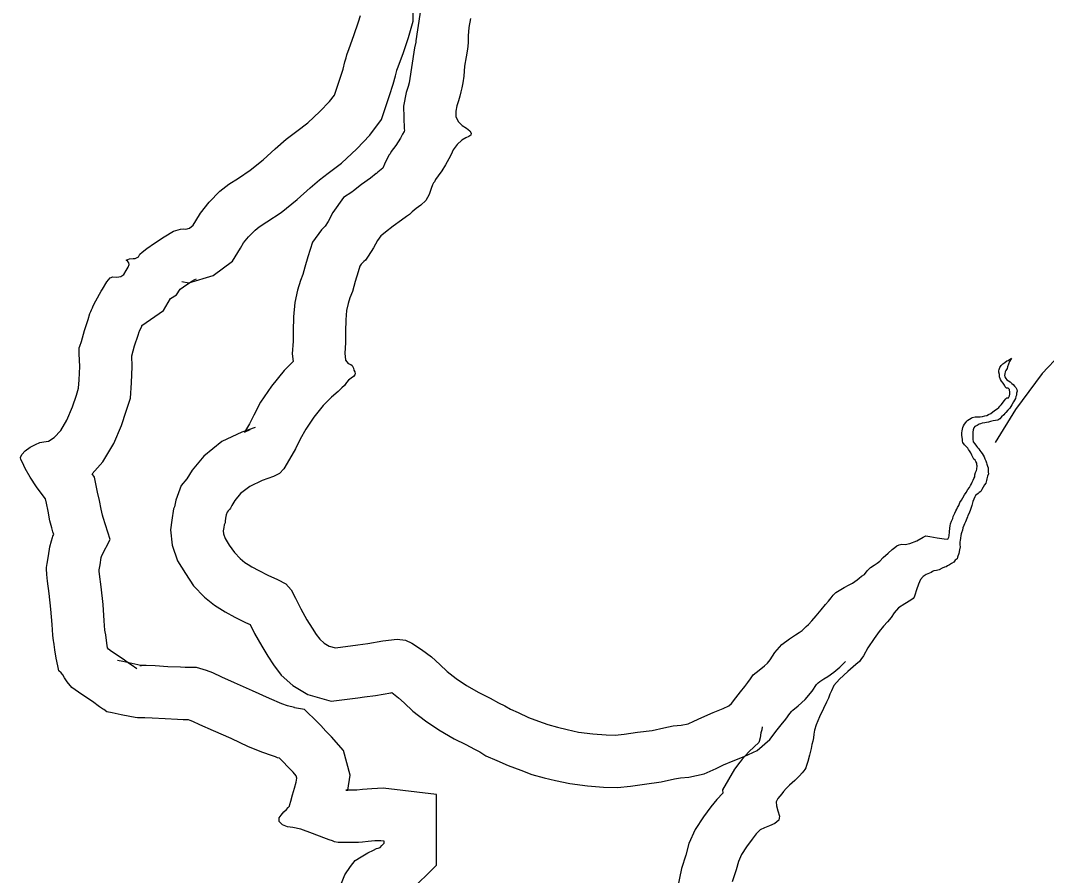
# Model space of a CAD drawing. Extents: x 1662474 to 1856135, y 779280 to 917889.
# Drawn here: x 1741904 to 1743374, y 798611 to 799836 of the extents above; entities that cross this region are included whole.
import ezdxf

# ---------------------------------------------------------------- set-up
doc = ezdxf.new("R2010")
doc.units = 0
for name, color, linetype in [('Exist Hydrographic Lake Shore', 7, 'Continuous'), ('Exist Hydrographic Misc Water Feature', 7, 'Continuous'), ('Old_Level_44', 7, 'Continuous')]:
    doc.layers.add(name, color=color, linetype=linetype)

msp = doc.modelspace()

# ---------------------------------------------------------------- linework, layer by layer
at = {"layer": 'Exist Hydrographic Lake Shore'}
for points in [[(1742133.5, 799536.8), (1742138.2, 799537.2), (1742141.1, 799536.8), (1742146.4, 799538.3), (1742151.6, 799542.2), (1742155.6, 799548.8), (1742162.4, 799559.8), (1742174.8, 799575.6), (1742190, 799591.1), (1742202.9, 799601.3), (1742216.5, 799609.9), (1742233.5, 799621.2), (1742251.9, 799636.2), (1742269.2, 799651.7), (1742284.8, 799665.6), (1742300, 799677.1), (1742316, 799688.9), (1742333.2, 799705.2), (1742347.2, 799719.7), (1742354, 799728.9), (1742356.9, 799737.5), (1742361.6, 799751.7), (1742366.4, 799766.1), (1742369.2, 799776.4), (1742370.9, 799782.4), (1742371.9, 799786.6), (1742375.2, 799795.5), (1742382.1, 799814.4), (1742388.6, 799833.6), (1742391.2, 799842.8)], [(1742548.8, 799838.6), (1742546.4, 799825.7), (1742545.6, 799813.6), (1742545.6, 799803.6), (1742544.9, 799794.4), (1742542.8, 799783.4), (1742540.6, 799770.1), (1742539.4, 799756.1), (1742538, 799746.4), (1742536.8, 799739.1), (1742535.1, 799733.3), (1742533.5, 799727.2), (1742531.8, 799720.7), (1742529.6, 799713.6), (1742528, 799706), (1742528.2, 799697.9), (1742531.5, 799690.8), (1742537.2, 799685.2), (1742543.5, 799681.3), (1742548.2, 799677.7), (1742550.1, 799674.2), (1742549.5, 799671.6), (1742546.4, 799669.5), (1742542.2, 799667.7), (1742536.5, 799664.3), (1742529.9, 799657.8), (1742524.4, 799650.4), (1742521.2, 799643.8), (1742518.1, 799637.5), (1742513.4, 799629.1), (1742508.1, 799620.4), (1742502.9, 799613.1), (1742499.1, 799607.9), (1742497.4, 799604.7), (1742496.2, 799603.1), (1742494.8, 799600.2), (1742492.9, 799594.8), (1742489.8, 799586.6), (1742484.8, 799577.9), (1742477.9, 799571.1), (1742471.4, 799566.1), (1742465.6, 799561.7), (1742461.6, 799557.8), (1742457.1, 799554.8), (1742450.1, 799549.6), (1742438.2, 799540.9), (1742427.2, 799532.2), (1742422, 799528.3), (1742420.4, 799527.2), (1742415.8, 799520.7), (1742409.9, 799509.9), (1742402.4, 799497.9), (1742398.4, 799492.4), (1742396.2, 799490.2), (1742394.5, 799488.4), (1742392.6, 799486.6), (1742390.5, 799483.7), (1742387.9, 799475.6), (1742384, 799461.7), (1742379.8, 799447.2), (1742376.1, 799438.1), (1742373.8, 799430.4), (1742371.6, 799420.2), (1742370.2, 799406.6), (1742370, 799390), (1742370, 799373.8), (1742369, 799359.1), (1742370, 799349.1), (1742373.8, 799344.1), (1742377.6, 799342.8), (1742379.5, 799341.2), (1742381.6, 799337.5), (1742382.1, 799334.9), (1742383.1, 799332.5), (1742383.6, 799329.6), (1742383.1, 799327.8), (1742381.4, 799325.4), (1742377.9, 799323.1), (1742374.2, 799320.4), (1742371.4, 799316.8), (1742368.5, 799312.9), (1742364.8, 799309.4), (1742359.5, 799303.9), (1742350.1, 799296.1), (1742338, 799284), (1742324.4, 799267.2), (1742312.9, 799250.1), (1742305.2, 799235.7), (1742298.4, 799222.1), (1742289.8, 799207.1), (1742281.4, 799193.4), (1742275.2, 799186.6), (1742266.6, 799182.4)], [(1742028.2, 798845.1), (1742023.6, 798848.3), (1742021.8, 798849.3), (1742017.5, 798852.5), (1742007.4, 798859.8), (1741992.4, 798869.8), (1741978.1, 798879.8), (1741971.1, 798887.9), (1741967.6, 798893.7), (1741964.8, 798897.9), (1741962.4, 798901.1), (1741959.5, 798903.9), (1741958, 798910.8), (1741955.4, 798922.1), (1741953.5, 798933.9), (1741952.8, 798941.8), (1741951.9, 798944.9), (1741951.6, 798946.7), (1741950.6, 798954.9), (1741949.6, 798970.3), (1741948, 798992.4), (1741945.6, 799014.9), (1741943.2, 799032.2), (1741942, 799041.8), (1741942, 799044.6), (1741941.8, 799047.2), (1741941.8, 799051.7), (1741942.5, 799057.8), (1741944.4, 799068.8), (1741946.6, 799081.4), (1741948.8, 799090.2), (1741950.1, 799095), (1741950.6, 799096.8), (1741951.9, 799099.2), (1741950.6, 799103.1), (1741949.2, 799108.6), (1741946.6, 799118.9), (1741944, 799132.6), (1741941.4, 799144.1), (1741940.1, 799150.4), (1741935.6, 799156.4), (1741927.2, 799167.4), (1741918.1, 799181.4), (1741911.2, 799193.9), (1741907.4, 799202.4), (1741904.8, 799206.8), (1741904.4, 799209.7), (1741906.2, 799213.6), (1741910.8, 799218.9), (1741918.1, 799224.4), (1741926, 799228.3), (1741932.2, 799230.9), (1741937.8, 799232), (1741944.6, 799232.8), (1741952.8, 799238.1), (1741961.9, 799248), (1741970.9, 799263.2), (1741978.8, 799281.9), (1741984.5, 799298.9), (1741987.6, 799308.9), (1741988.6, 799320.7), (1741989.2, 799339.9), (1741988.6, 799358), (1741988.6, 799366.9), (1741989.2, 799369.2), (1741991.6, 799375.8), (1741996.2, 799391.6), (1742001.2, 799407.1), (1742003.9, 799415.8), (1742005.2, 799418.9), (1742006.2, 799421.2), (1742007.6, 799424.1), (1742008.4, 799426.8), (1742012.2, 799434.1), (1742019.9, 799447.8), (1742021.8, 799450.6), (1742028, 799461.1), (1742032.8, 799467.2), (1742036.8, 799468.5), (1742042.5, 799467.9), (1742048, 799468.8), (1742052.5, 799471.9), (1742055.6, 799477.4), (1742058.5, 799482.4), (1742060.1, 799486.1), (1742059.5, 799488.4), (1742058, 799490.2), (1742055.9, 799492.1), (1742060.4, 799494.4), (1742065.6, 799494.8), (1742068.5, 799494.8), (1742071.6, 799496.1), (1742073.2, 799497.1), (1742075.5, 799500.8), (1742078.8, 799503.6), (1742085.2, 799509.2), (1742096.2, 799516.5), (1742110.2, 799525.9), (1742123.6, 799533.6), (1742133.5, 799536.8)], [(1743272.1, 799267.9), (1743276.4, 799267.9), (1743279.2, 799267.7), (1743282.4, 799268.5), (1743286, 799269.2), (1743288.6, 799269.8), (1743291.2, 799271.1), (1743294.4, 799272.7), (1743297.4, 799275.1), (1743299.1, 799276.4), (1743301.2, 799277.9), (1743303.4, 799279.5), (1743305.8, 799281.1), (1743307.5, 799283.2), (1743309.1, 799284.8), (1743311.2, 799287.6), (1743313.6, 799290.6), (1743315.8, 799293.4), (1743317.2, 799295.2), (1743319.6, 799294.8), (1743321.2, 799298.1), (1743321.8, 799300.2), (1743321.8, 799302.9), (1743321.2, 799306.8), (1743319.4, 799308.9), (1743316.8, 799308.9), (1743315.1, 799310.8), (1743314.1, 799313.1), (1743312.2, 799316), (1743309.9, 799318.9), (1743308.1, 799321.5), (1743307, 799325.2), (1743306.8, 799328.3), (1743306, 799331.8), (1743305.8, 799333.6), (1743306.5, 799335.7), (1743307.5, 799338.3), (1743309.1, 799341.2), (1743311.8, 799343.6), (1743314.4, 799345.6), (1743317.5, 799348), (1743319.4, 799348.6), (1743324.1, 799351.9), (1743321.2, 799347.2), (1743319.6, 799343.3), (1743318.4, 799339.6), (1743317.8, 799337.2), (1743316, 799334.4), (1743315.1, 799332.2), (1743314.4, 799329.6), (1743314.1, 799327.2), (1743314.4, 799324.9), (1743315.8, 799322.6), (1743317.5, 799320.7), (1743319.6, 799319.4), (1743322, 799318.1), (1743324.4, 799315.8), (1743326.5, 799313.9), (1743328.2, 799311.6), (1743330.1, 799309.7), (1743331.8, 799307.1), (1743332, 799304.4), (1743331.4, 799301.6), (1743331.1, 799298.9), (1743330.4, 799296.8), (1743329.6, 799294.2), (1743326.8, 799289.5), (1743324.4, 799285), (1743323.2, 799282.4), (1743321.8, 799280.3), (1743318.9, 799277.4), (1743315.8, 799274), (1743314.4, 799272.7), (1743313.1, 799270.9), (1743309.9, 799267.9), (1743307.2, 799265.1), (1743304.4, 799263.2), (1743301.2, 799262.4), (1743297.6, 799261.9), (1743293.9, 799260.9), (1743291.2, 799260.1), (1743288.4, 799259.8), (1743286, 799259.3), (1743282.1, 799258.8), (1743279.8, 799258), (1743277.6, 799257.2), (1743274.8, 799255.4), (1743271.6, 799253.8), (1743270, 799251.9), (1743269.2, 799249.1), (1743268.8, 799245.6), (1743268.8, 799243), (1743268.5, 799239.9), (1743268.8, 799235.9), (1743269, 799231.8), (1743271.4, 799228.9), (1743274, 799225.7), (1743275.5, 799223.9), (1743277.4, 799222.1), (1743278.6, 799219.7)], [(1743057.8, 798998.7), (1743061.9, 799003.9), (1743065.5, 799008.4), (1743068.8, 799012.3), (1743072.4, 799016), (1743077.4, 799019.1), (1743084.2, 799023.1), (1743091.5, 799027.3), (1743096.2, 799029.6), (1743099.6, 799032), (1743102.9, 799034.1), (1743106, 799036.8), (1743109.1, 799039.4), (1743113.4, 799042), (1743117.2, 799047.2), (1743122.2, 799051.9), (1743127.2, 799055.1), (1743131.8, 799058), (1743135.6, 799061.1), (1743140.4, 799066.4), (1743147.2, 799072.4), (1743153.2, 799077.7), (1743157.1, 799080.6), (1743160, 799082.9), (1743163.2, 799084.5), (1743166.9, 799085.3), (1743171.6, 799085), (1743178.4, 799086.1), (1743188.4, 799090.2), (1743197.4, 799095.2), (1743201.2, 799097.1), (1743207.2, 799096.3), (1743217.5, 799094.5), (1743227.5, 799092.9), (1743232.8, 799092.4), (1743234.4, 799095.2), (1743234.9, 799097.4), (1743235.4, 799102.9), (1743235.6, 799108.1), (1743236.4, 799111.6), (1743236.6, 799114.7), (1743238.2, 799118.1), (1743239.9, 799122.3), (1743240.4, 799125.2), (1743241.4, 799127), (1743242.8, 799129.9), (1743244.2, 799133.1), (1743245.9, 799135.7), (1743246.6, 799138.1), (1743248.5, 799140.9), (1743250.1, 799145.1), (1743252.4, 799148.2), (1743254.2, 799151.9), (1743256.6, 799155.9), (1743259.2, 799159.6), (1743261.6, 799163.5), (1743264, 799166.6), (1743265.5, 799169.2), (1743266.9, 799171.9), (1743267.9, 799174.2), (1743269.2, 799177.1), (1743270.2, 799179.5), (1743271.4, 799181.9), (1743271.6, 799184.8), (1743272.4, 799187.9), (1743273.8, 799190.8), (1743274.5, 799192.9), (1743274.8, 799197.4), (1743274.5, 799198.9), (1743274.5, 799201.6), (1743273.1, 799203.9), (1743272.1, 799205.5), (1743270.2, 799207.3), (1743268.8, 799209.9), (1743267.1, 799212.9), (1743265.9, 799216), (1743263.8, 799218.9), (1743262.4, 799221.2), (1743261.4, 799223.1), (1743259.5, 799224.9), (1743258.2, 799226.2), (1743256.6, 799227.6), (1743254.2, 799231.2), (1743254, 799233.1), (1743253.8, 799235.7), (1743253.2, 799238.3), (1743252.8, 799241.7), (1743252.8, 799244.9), (1743253.2, 799247.8), (1743253.8, 799250.1), (1743254.2, 799252.5), (1743255.4, 799254.8), (1743256.6, 799257.2), (1743258.5, 799259.6), (1743260, 799261.7), (1743261.6, 799263.2), (1743263.8, 799264.6), (1743266.1, 799266.1), (1743267.9, 799266.9), (1743272.1, 799267.9)], [(1743278.6, 799219.7), (1743280, 799217.6), (1743282.1, 799215.5), (1743283.6, 799212.9), (1743284.8, 799210.5), (1743286, 799207.6), (1743287.1, 799204.7), (1743288.1, 799202.1), (1743288.6, 799200), (1743289.8, 799197.1), (1743290.5, 799194.5), (1743290.8, 799190.8), (1743290.5, 799188.4), (1743291, 799186.1), (1743289.8, 799182.7), (1743288.6, 799179.2), (1743288.4, 799176.4), (1743287.4, 799172.7), (1743285.5, 799170.3), (1743283.6, 799167.2), (1743281.6, 799163.8), (1743280, 799160.9), (1743277.9, 799159.3), (1743276.4, 799158), (1743274.2, 799156.4), (1743272.6, 799155.1), (1743271.4, 799153.2), (1743270, 799149.9), (1743268.8, 799146.4), (1743267.1, 799140.9), (1743265.2, 799135.2), (1743263.2, 799129.6), (1743261.6, 799126.2), (1743260.9, 799124.7), (1743259.2, 799119.9), (1743258, 799117.3), (1743256.6, 799114.7), (1743255.6, 799112.3), (1743254.2, 799108.9), (1743253.8, 799105.2), (1743252.4, 799101.6), (1743251.9, 799100), (1743251.6, 799097.6), (1743251.1, 799093.9), (1743250.4, 799090.6), (1743250.1, 799088.7), (1743250.1, 799084.5), (1743250.4, 799081.6), (1743249.8, 799077.4), (1743248.5, 799071.9), (1743246.6, 799066.9), (1743246.1, 799064.3), (1743243.5, 799062.2), (1743241.4, 799059.8), (1743238.2, 799057.8), (1743235.4, 799055.6), (1743232.5, 799054.1), (1743230.6, 799053), (1743228, 799052.5), (1743224.9, 799050.9), (1743220.6, 799048.8), (1743216.5, 799047.5), (1743212.8, 799047), (1743210.8, 799046.4), (1743208.9, 799044.9), (1743206.5, 799043.6), (1743202, 799042), (1743197.6, 799038.8), (1743193.6, 799034.9), (1743190.8, 799028.1), (1743187.9, 799019.7), (1743185.5, 799012.3), (1743184.8, 799009.2), (1743183.1, 799007.6), (1743179.8, 799005.2), (1743171.4, 799000), (1743162.4, 798993.9), (1743156.1, 798987.1), (1743151.6, 798980.3), (1743146.6, 798974), (1743140.6, 798968), (1743134.4, 798960.4), (1743127.2, 798950.4), (1743118.4, 798936.8), (1743111.8, 798925.2), (1743108.4, 798919.9), (1743106.5, 798917.3), (1743101, 798913.1), (1743089.8, 798903.1), (1743077.6, 798892.1), (1743069.5, 798882.9), (1743066.1, 798875.3), (1743064, 798870.3), (1743061.9, 798864.8), (1743059.2, 798858.8), (1743054.8, 798850.1), (1743049.2, 798838.1), (1743044.2, 798826.5), (1743042, 798818.9), (1743041.1, 798813.1)], [(1742266.6, 799182.4), (1742250.4, 799176.4), (1742232.8, 799168.2), (1742219.6, 799157.8), (1742211.5, 799148), (1742207.2, 799140.9), (1742205.2, 799136.8), (1742203.6, 799134.9), (1742202, 799133.1), (1742200.5, 799131.2), (1742199.1, 799127.6), (1742198.1, 799122.8), (1742197.6, 799118.1), (1742197.4, 799115.8), (1742196, 799113.1), (1742195.5, 799109.2), (1742194.8, 799104.4), (1742195.2, 799100), (1742197.4, 799093.7), (1742203.4, 799084), (1742210.8, 799073.2), (1742218.9, 799064.8), (1742225.6, 799059.3), (1742230.4, 799056.4), (1742235.9, 799052.8), (1742245.9, 799047.5), (1742258.8, 799040.9), (1742272.6, 799034.9), (1742284.5, 799028.3), (1742292.1, 799019.9), (1742298.1, 799008.1), (1742306, 798992.6), (1742314.6, 798977.1), (1742322.2, 798964.8), (1742328, 798955.9), (1742333.2, 798949.1), (1742339.4, 798943.6), (1742346.4, 798939.4), (1742355.4, 798936.8), (1742366.1, 798938.1), (1742376.9, 798939.6), (1742387.6, 798941.2), (1742402, 798942.8), (1742423.6, 798946.7), (1742444, 798949.1), (1742456.1, 798948), (1742465.2, 798943.6), (1742478.8, 798934.4), (1742493.1, 798923.9), (1742505.2, 798913.1), (1742515.8, 798902.9), (1742528.6, 798892.9), (1742543.5, 798882.7), (1742560.9, 798872.7), (1742577.1, 798864.8), (1742588.9, 798858.2), (1742598.4, 798853.8), (1742606.2, 798848.8), (1742617.2, 798844.1), (1742632, 798837.2), (1742646.6, 798831.8), (1742660, 798827), (1742673.8, 798823.1), (1742687.4, 798819.7), (1742703.9, 798816.2), (1742724.4, 798813.6), (1742743.2, 798812.1), (1742756.4, 798811.8), (1742769.2, 798813.1), (1742788.1, 798815.8), (1742809.1, 798818.6), (1742825.9, 798822.3), (1742839.4, 798824.9), (1742850.9, 798826), (1742860.9, 798828.1), (1742869.2, 798831.8), (1742880.2, 798837.2), (1742896.8, 798844.1), (1742911.2, 798850.1), (1742918.9, 798853.6), (1742922.8, 798856.9), (1742928.9, 798865.1), (1742935.6, 798873.8), (1742942, 798881.4), (1742946.4, 798887.1), (1742950.1, 798892.4), (1742954.2, 798897.9), (1742962.6, 798905), (1742970.2, 798911.2), (1742974.5, 798914.9), (1742978.1, 798919.4), (1742985.2, 798929.9), (1742995.2, 798941.4), (1743005.8, 798949.6), (1743014.4, 798955.4), (1743019.9, 798958.8), (1743024.1, 798961.7), (1743027.2, 798964.3), (1743030.1, 798967.2), (1743033.2, 798970.3)], [(1743033.2, 798970.3), (1743037.8, 798975.3), (1743044.2, 798982.9), (1743051.6, 798991.1), (1743057.8, 798998.7)], [(1742364, 798599.8), (1742369.2, 798611.6), (1742376.9, 798623.6), (1742384, 798632), (1742392.4, 798637.5), (1742401.8, 798643.3), (1742409.9, 798647), (1742414.4, 798649.3), (1742416.8, 798649.9), (1742419.4, 798650.9), (1742422, 798653.6), (1742425.1, 798656.7), (1742425.1, 798659.8), (1742420.4, 798660.4), (1742412, 798660.1), (1742402.4, 798659.3), (1742394.1, 798658.2), (1742388.4, 798657.8), (1742381.4, 798658), (1742370.2, 798658), (1742359.5, 798658), (1742354.2, 798658.8), (1742351.1, 798660.4), (1742346.6, 798661.9), (1742338.8, 798664.8), (1742322.8, 798670.9), (1742306, 798676.9), (1742294.5, 798679.5), (1742286.9, 798680.3), (1742279.8, 798683.4), (1742274.8, 798687.9), (1742274.8, 798693.2), (1742277.6, 798697.1), (1742281.6, 798701.8), (1742285.2, 798705.2), (1742287.6, 798707.9), (1742289.8, 798710), (1742290.2, 798712.3), (1742291.5, 798717.3), (1742293.9, 798726), (1742296.8, 798735.9), (1742299.1, 798744.1), (1742300, 798750.1), (1742299.1, 798753.6), (1742294.8, 798758.5), (1742287.6, 798765.9), (1742280.2, 798773.8), (1742276.9, 798777.2), (1742275.2, 798778.8), (1742272.6, 798779.2), (1742269.5, 798780.8), (1742263.8, 798782.4), (1742251.6, 798786.9), (1742231.2, 798795.2), (1742206, 798806.8), (1742180.8, 798818.1), (1742161.4, 798826.5), (1742151.1, 798831.5), (1742147.2, 798832.8), (1742144.9, 798833.6), (1742140.4, 798833.6), (1742137.5, 798833.6), (1742129.4, 798834.1), (1742111.5, 798834.9), (1742093.1, 798835.9), (1742082.6, 798836.5), (1742078.8, 798836.5), (1742075.2, 798836.5), (1742071.9, 798836.5), (1742068.5, 798836.8), (1742061.1, 798838.3), (1742048.8, 798840.9), (1742035.9, 798843.6), (1742028.2, 798845.1)], [(1743041.1, 798813.1), (1743040.4, 798807.9), (1743039.6, 798803.1), (1743038.2, 798798.4), (1743037.2, 798792.4), (1743034.9, 798782.9), (1743032.2, 798773.8), (1743030.4, 798768), (1743029.4, 798764.8), (1743028.2, 798762.4), (1743026.5, 798760.4), (1743024.4, 798757.8), (1743020.4, 798753.2), (1743013.6, 798746.7), (1743006.2, 798739.9), (1743001.2, 798735.2), (1742997.6, 798731.2), (1742995.2, 798727.6), (1742992.4, 798724.4), (1742989.5, 798720.8), (1742986.9, 798716.2), (1742987.4, 798710.5), (1742989.1, 798703.1), (1742991.5, 798695.8), (1742990.8, 798690), (1742985.2, 798685.3), (1742977.4, 798681.9), (1742970, 798678.8), (1742963.8, 798675.9), (1742958.5, 798670.3), (1742952.5, 798662.8), (1742944.2, 798651.9), (1742937.2, 798640.9), (1742932.8, 798630.9), (1742929.4, 798618.9), (1742924.1, 798601.6)]]:
    msp.add_lwpolyline(points, dxfattribs=at)
at = {"layer": 'Exist Hydrographic Misc Water Feature'}
msp.add_lwpolyline([(1743394.2, 799357.6), (1743368, 799329.7), (1743329.6, 799278.1), (1743300.5, 799231)], dxfattribs=at)
at = {"layer": 'Old_Level_44'}
for points in [[(1742483.1, 799888.8), (1742470.6, 799806.7), (1742470.5, 799804.6), (1742468.9, 799796.4), (1742461, 799746.6), (1742459.6, 799741.2), (1742456.9, 799732.3), (1742452.8, 799712.8), (1742453.8, 799680.4), (1742454.7, 799678.4), (1742453.8, 799676.6), (1742451.8, 799672.7), (1742448.6, 799667), (1742445.5, 799661.8), (1742441.9, 799656.8), (1742435.5, 799647.9), (1742433.8, 799644.8), (1742432.2, 799642.6), (1742425.6, 799629.9), (1742423.6, 799624), (1742416.2, 799618.3), (1742414.4, 799616.5), (1742414.1, 799616.3), (1742405.6, 799609.9), (1742393, 799600.7), (1742381.5, 799591.7), (1742378.9, 799589.8), (1742367.3, 799582.2), (1742352, 799560.4), (1742345.1, 799547.8), (1742340.7, 799540.8), (1742335.7, 799535.9), (1742322.8, 799518), (1742316, 799497.2), (1742311.9, 799482.4), (1742308.8, 799471.7), (1742305.3, 799463), (1742301.1, 799449.2), (1742297.4, 799431.6), (1742295.3, 799410.9), (1742295, 799390.6), (1742295, 799376.3), (1742293.7, 799357.9), (1742294.8, 799346.9), (1742282.3, 799334.3), (1742264, 799311.8), (1742248.4, 799288.7), (1742238.6, 799270.1), (1742232.3, 799257.7), (1742225.4, 799245.7), (1742233.5, 799249.7)], [(1742135.7, 799461.6), (1742145.6, 799459.8), (1742180.6, 799470.3), (1742208.2, 799490.9), (1742219.6, 799509.7), (1742224, 799516.9), (1742231.1, 799525.9), (1742240.3, 799535.2), (1742246.4, 799540.1), (1742257.3, 799547), (1742278, 799560.8), (1742300.5, 799579.1), (1742319.2, 799595.8), (1742332.5, 799607.6), (1742344.9, 799617.1), (1742364.2, 799631.3), (1742386, 799651.9), (1742404.7, 799671.2), (1742421.4, 799694), (1742428, 799713.7), (1742432.8, 799728.1), (1742438.1, 799744.3), (1742441.6, 799756.4), (1742443.6, 799763.9), (1742443.7, 799764.5), (1742445.6, 799769.5), (1742452.9, 799789.6), (1742460.2, 799811.2), (1742463.2, 799821.5), (1742467.1, 799834.5), (1742467.1, 799856.6)], [(1742070.8, 798906.9), (1742062.7, 798912.5), (1742062.1, 798912.8), (1742062, 798912.9), (1742050.1, 798921.4), (1742034.7, 798931.7), (1742030.4, 798934.7), (1742029, 798936.8), (1742027.9, 798943.3), (1742026.8, 798955.5), (1742025.6, 798959.8), (1742025.3, 798961.9), (1742024.4, 798975.5), (1742022.7, 798999.1), (1742020.1, 799024), (1742017.6, 799042.2), (1742017, 799046.7), (1742017, 799048.2), (1742017, 799048.4), (1742018.3, 799055.9), (1742020.1, 799066.1), (1742020.8, 799069.1), (1742032.8, 799092), (1742022.8, 799123.6), (1742022, 799127), (1742019.9, 799135.3), (1742017.4, 799148), (1742014.7, 799159.7), (1742010.4, 799181.5), (1742006.9, 799186.2), (1742022.5, 799203.1), (1742038, 799229.4), (1742048.9, 799255.3), (1742055.8, 799275.8), (1742061.7, 799294.4), (1742063.5, 799316.3), (1742064.3, 799339.9), (1742063.8, 799355.3), (1742067.9, 799369.5), (1742072.8, 799384.7), (1742074.4, 799389.8), (1742074.7, 799390.5), (1742078, 799397.5), (1742078.3, 799398.5), (1742109.4, 799420.1), (1742119, 799437.2), (1742127.9, 799442.6), (1742132.9, 799450.8), (1742138, 799454.2), (1742149.8, 799462.2), (1742154, 799464.6), (1742156.5, 799465.4)], [(1742240.6, 799252.7), (1742221.6, 799245.7), (1742193, 799232.5), (1742166.9, 799211.6), (1742150.2, 799191.6), (1742142.5, 799178.8), (1742134.6, 799169.3), (1742126.9, 799148.5), (1742124.9, 799139), (1742123.3, 799136), (1742121.2, 799119.8), (1742119.1, 799106.1), (1742121.6, 799083.7), (1742129.1, 799061.6), (1742140.5, 799043.1), (1742152.4, 799025.6), (1742168.1, 799009.4), (1742182.3, 798997.9), (1742190.1, 798993.2), (1742197.4, 798988.2), (1742211.4, 798980.9), (1742226.7, 798973.1), (1742233.3, 798970.2), (1742239.8, 798957.4), (1742249.9, 798939.1), (1742258.8, 798924.8), (1742266.6, 798912.6), (1742278, 798897.8), (1742294.7, 798882.9), (1742316.1, 798870.1), (1742349.2, 798860.4), (1742376.1, 798863.7), (1742387.7, 798865.4), (1742397.1, 798866.8), (1742412.8, 798868.5), (1742434.7, 798872.5), (1742436.1, 798872.6), (1742446, 798865.4), (1742454.1, 798858.2), (1742466.4, 798846.2), (1742484.4, 798832.3), (1742503.5, 798819.1), (1742525.8, 798806.4), (1742542.5, 798798.3), (1742554.7, 798791.4), (1742562.3, 798787.9), (1742571.1, 798782.3), (1742586.7, 798775.6), (1742603, 798768), (1742620.9, 798761.3), (1742637.1, 798755.5), (1742654.4, 798750.6), (1742670.7, 798746.6), (1742691.4, 798742.2), (1742716.5, 798739), (1742739.4, 798737.1), (1742759.5, 798736.7), (1742778.2, 798738.7), (1742798.4, 798741.5), (1742822.3, 798744.7), (1742841.1, 798748.9), (1742850, 798750.6), (1742861.9, 798751.7), (1742883.8, 798756.2), (1742901.1, 798763.8), (1742911.4, 798769), (1742925.5, 798774.8), (1742941.1, 798781.3), (1742959.8, 798789.7), (1742977.9, 798805.5), (1742988.4, 798819.5), (1742994, 798826.7), (1743000.6, 798834.6), (1743006.7, 798842.6), (1743009.4, 798846.3), (1743010.7, 798847.4), (1743018.6, 798853.9), (1743028.7, 798862.7), (1743038.5, 798874.8), (1743044.8, 798884.1), (1743047.1, 798886.8), (1743049.7, 798888.8), (1743055.1, 798892.4), (1743060.8, 798895.9), (1743069.4, 798901.8), (1743078, 798909), (1743083.2, 798914.2), (1743086.3, 798917.3)], [(1742461.6, 798587.1), (1742500.1, 798625.6), (1742500.1, 798726.5), (1742423.7, 798735.5), (1742407.7, 798735), (1742394.4, 798733.9), (1742386.4, 798732.9), (1742382.7, 798733), (1742370.2, 798733), (1742373.3, 798733), (1742376.4, 798754.2), (1742367.3, 798789.7), (1742349.8, 798809.4), (1742342, 798817.6), (1742334.4, 798825.7), (1742329.6, 798830.5), (1742311.2, 798848.3), (1742296.9, 798851), (1742296.7, 798851.1), (1742286.9, 798853.8), (1742278.8, 798856.8), (1742261.1, 798864.1), (1742236.9, 798875.1), (1742211, 798886.8), (1742192.7, 798894.7), (1742179.7, 798901), (1742170.6, 798904.1), (1742156.4, 798908.6), (1742140.4, 798908.6), (1742140.1, 798908.6), (1742133.5, 798909), (1742115.2, 798909.8), (1742097.3, 798910.8), (1742084.6, 798911.5), (1742078.8, 798911.5), (1742075.2, 798911.5), (1742077.5, 798911.5), (1742076.7, 798911.7), (1742064, 798914.4), (1742050.9, 798917), (1742043.3, 798918.6)], [(1742966.9, 798823.7), (1742966.3, 798819.5), (1742965, 798815.2), (1742963.8, 798807.7), (1742962.4, 798802.4), (1742962.1, 798801.2), (1742962, 798801.1), (1742955.2, 798794.8), (1742947.9, 798788), (1742938.1, 798777.3), (1742935.5, 798773.3), (1742935.1, 798772.8), (1742927.4, 798763.2), (1742910.1, 798733.5), (1742910.5, 798728.7), (1742901.7, 798719.5), (1742893.3, 798708.8), (1742882.7, 798694.9), (1742871.1, 798676.6), (1742862, 798656.6), (1742857.4, 798639.9), (1742851.5, 798620.4), (1742845.5, 798593.1)]]:
    msp.add_lwpolyline(points, dxfattribs=at)

doc.saveas('drawing.dxf')
